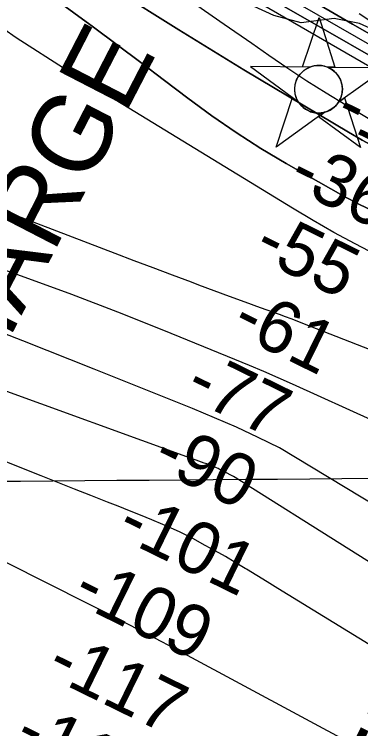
# Model space of a CAD drawing. Extents: x 3535183 to 3573198, y 534952 to 560562.
# Drawn here: x 3555233 to 3555677, y 546213 to 547129 of the extents above; entities that cross this region are included whole.
import ezdxf

# ---------------------------------------------------------------- set-up
doc = ezdxf.new("R2010")
doc.units = 0
for name, color, linetype in [('V-CHAN-NAID', 7, 'Continuous'), ('V-GRID-MAJR', 7, 'Continuous'), ('V-RIVR-EDGE', 7, 'Continuous'), ('V-RIVR-RANG', 7, 'Continuous'), ('V-TOPO-DPTH', 7, 'Continuous'), ('V-TOPO-MAJR', 7, 'Continuous'), ('V-TOPO-MINR', 7, 'Continuous'), ('V-TOPO-WATR', 7, 'Continuous')]:
    doc.layers.add(name, color=color, linetype=linetype)

msp = doc.modelspace()

# ---------------------------------------------------------------- linework, layer by layer
at = {"layer": 'V-CHAN-NAID'}
for points in [[(3555612.2634562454, 547061.4936346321), (3555602.6764562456, 547061.5616346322), (3555623.8024562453, 547125.0456346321), (3555644.0264562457, 547061.2686346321), (3555634.4394562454, 547061.3366346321), (3555632.8624562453, 547061.9146346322), (3555630.7674562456, 547062.5346346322), (3555628.7274562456, 547062.9856346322), (3555626.6914562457, 547063.2936346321), (3555625.5244562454, 547063.4076346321), (3555623.9904562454, 547063.4886346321), (3555622.2684562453, 547063.4866346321), (3555620.8984562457, 547063.4166346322), (3555618.9924562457, 547063.2156346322), (3555617.6264562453, 547062.9966346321), (3555615.8424562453, 547062.6126346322), (3555614.3124562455, 547062.1926346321), (3555613.2804562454, 547061.8616346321)], [(3555612.2634562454, 547061.4936346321), (3555535.7724562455, 547062.0356346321), (3555597.3374562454, 547016.6366346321), (3555596.2244562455, 547018.5456346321), (3555595.4144562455, 547020.1736346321), (3555594.5894562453, 547022.1416346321), (3555593.8934562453, 547024.1956346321), (3555593.5284562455, 547025.5186346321), (3555593.1674562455, 547027.1446346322), (3555592.9234562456, 547028.5896346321), (3555592.7354562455, 547030.1876346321), (3555592.6264562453, 547031.9236346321), (3555592.6144562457, 547033.5046346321), (3555592.7214562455, 547035.5786346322), (3555592.9044562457, 547037.1966346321), (3555593.2964562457, 547039.3996346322), (3555593.7774562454, 547041.3226346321), (3555594.3804562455, 547043.2096346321), (3555595.0354562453, 547044.8886346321), (3555595.7624562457, 547046.4766346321), (3555596.5764562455, 547048.0116346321), (3555597.6374562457, 547049.7486346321), (3555598.6684562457, 547051.2186346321), (3555599.6684562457, 547052.4876346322), (3555600.6704562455, 547053.6336346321), (3555601.9794562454, 547054.9706346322), (3555603.0304562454, 547055.9356346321), (3555604.7474562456, 547057.3326346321), (3555605.9594562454, 547058.2026346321), (3555607.6464562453, 547059.2726346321), (3555609.3774562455, 547060.2176346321), (3555610.8234562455, 547060.9016346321)], [(3555634.4394562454, 547061.3366346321), (3555710.9314562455, 547060.7936346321), (3555648.7284562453, 547016.2716346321), (3555649.6394562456, 547017.7606346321), (3555650.6174562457, 547019.6076346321), (3555651.3324562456, 547021.1926346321), (3555652.0714562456, 547023.1476346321), (3555652.6164562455, 547024.9326346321), (3555653.0144562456, 547026.5716346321), (3555653.3754562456, 547028.5816346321), (3555653.5614562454, 547030.1546346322), (3555653.6854562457, 547032.3606346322), (3555653.6554562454, 547034.4226346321), (3555653.4674562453, 547036.6426346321), (3555653.2014562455, 547038.4006346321), (3555652.7104562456, 547040.6326346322), (3555652.0704562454, 547042.7726346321), (3555651.3204562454, 547044.7546346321), (3555650.6724562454, 547046.1976346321), (3555649.6654562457, 547048.1136346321), (3555648.6034562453, 547049.8356346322), (3555647.3894562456, 547051.5376346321), (3555646.1284562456, 547053.0766346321), (3555644.8564562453, 547054.4426346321), (3555643.2244562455, 547055.9746346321), (3555641.4814562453, 547057.3866346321), (3555639.7984562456, 547058.5636346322), (3555637.9114562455, 547059.6956346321), (3555636.4394562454, 547060.4566346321)], [(3555630.6974562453, 547003.3656346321), (3555568.4944562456, 546958.8436346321), (3555589.6204562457, 547022.3266346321), (3555597.3374562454, 547016.6366346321), (3555597.9724562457, 547015.6726346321), (3555599.3554562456, 547013.8136346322), (3555600.5684562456, 547012.3976346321), (3555602.0344562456, 547010.8946346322), (3555603.4234562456, 547009.6436346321), (3555604.8774562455, 547008.4876346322), (3555606.2804562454, 547007.5006346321), (3555607.9584562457, 547006.4646346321), (3555609.6724562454, 547005.5536346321), (3555611.4634562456, 547004.7426346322), (3555612.9094562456, 547004.1866346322), (3555614.5374562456, 547003.6576346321), (3555616.7634562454, 547003.0936346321), (3555618.2954562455, 547002.8066346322), (3555620.3204562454, 547002.5496346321), (3555621.8574562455, 547002.4456346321), (3555623.7184562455, 547002.4236346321), (3555625.4074562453, 547002.5016346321), (3555627.1174562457, 547002.6776346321), (3555629.0194562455, 547002.9886346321)], [(3555648.7284562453, 547016.2716346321), (3555656.5244562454, 547021.8526346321), (3555676.7484562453, 546958.0756346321), (3555622.9004562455, 546997.7856346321), (3555630.6974562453, 547003.3656346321), (3555632.3634562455, 547003.8416346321), (3555633.9754562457, 547004.4016346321), (3555636.1334562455, 547005.3156346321), (3555637.8684562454, 547006.1996346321), (3555639.7344562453, 547007.3136346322), (3555641.4734562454, 547008.5256346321), (3555643.0254562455, 547009.7706346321), (3555644.3124562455, 547010.9386346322), (3555645.6964562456, 547012.3586346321), (3555646.9004562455, 547013.7606346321), (3555648.0194562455, 547015.2326346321)]]:
    msp.add_lwpolyline(points, close=True, dxfattribs=at)
msp.add_circle((3555623.148885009, 547032.9593817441), 30.540600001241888, dxfattribs=at)
at = {"layer": 'V-GRID-MAJR'}
msp.add_spline([(3539332.196, 546413.546), (3544607.59, 546451.528), (3549882.9790000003, 546490.277), (3555158.363, 546529.794), (3560433.741, 546570.077), (3565709.113, 546611.128), (3570984.478, 546652.946), (3570984.4790000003, 546652.946)], degree=3, dxfattribs=at)
at = {"layer": 'V-RIVR-EDGE'}
msp.add_lwpolyline([(3555698.1190947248, 547106.8360120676), (3555675.474088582, 547117.3083667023), (3555643.01490378, 547123.5158995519), (3555600.723359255, 547118.1059308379), (3555565.820856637, 547127.3831406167), (3555479.5253500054, 547167.4237835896)], dxfattribs=at)
at = {"layer": 'V-TOPO-DPTH'}
for points in [[(3555253.945840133, 547171.7961059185), (3555334.1238808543, 547112.5036388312), (3555364.581451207, 547089.8709607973), (3555394.9688235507, 547067.1448706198), (3555425.250898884, 547044.2786622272), (3555455.46277621, 547021.3190416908), (3555486.0446996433, 546998.9274944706), (3555517.1881079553, 546977.3836075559), (3555549.1737435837, 546957.1112111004), (3555581.720864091, 546937.6864749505), (3555651.4847569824, 546897.9341663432), (3555657.4757641, 546894.6108384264), (3555663.5150917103, 546891.3803906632), (3555669.626900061, 546888.2892631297), (3555675.787028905, 546885.2910157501), (3556073.2847567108, 546697.428618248), (3556160.0126125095, 546657.5561664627), (3556247.2719962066, 546618.9192591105), (3556335.3286717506, 546582.1356684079), (3556423.916875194, 546546.5876221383)], [(3555253.945840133, 547171.7961059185), (3555334.1238808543, 547112.5036388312), (3555364.581451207, 547089.8709607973), (3555394.9688235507, 547067.1448706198), (3555425.250898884, 547044.2786622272), (3555455.46277621, 547021.3190416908), (3555486.0446996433, 546998.9274944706), (3555517.1881079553, 546977.3836075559), (3555549.1737435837, 546957.1112111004), (3555581.720864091, 546937.6864749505), (3555651.4847569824, 546897.9341663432), (3555657.4757641, 546894.6108384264), (3555663.5150917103, 546891.3803906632), (3555669.626900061, 546888.2892631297), (3555675.787028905, 546885.2910157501), (3556073.2847567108, 546697.428618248), (3556160.0126125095, 546657.5561664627), (3556247.2719962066, 546618.9192591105), (3556335.3286717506, 546582.1356684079), (3556423.916875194, 546546.5876221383)], [(3555534.844087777, 547164.6322112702), (3555705.108405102, 547066.7239162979), (3555722.7751833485, 547057.0106603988), (3555740.669490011, 547047.7589466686), (3555758.9050892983, 547039.1995461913), (3555777.3682170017, 547031.1016878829), (3556077.7770745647, 546906.1536561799), (3556176.79349583, 546866.0145443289), (3556276.2676427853, 546827.076603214), (3556376.4283782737, 546789.9404182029), (3556477.04683945, 546754.0054039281), (3556637.1033436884, 546698.46637146), (3556658.0885046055, 546691.3636968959), (3556679.142160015, 546684.4759273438), (3556700.2985571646, 546677.9105153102), (3556721.523448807, 546671.5600082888), (3556887.8094417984, 546623.1876601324), (3556950.458035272, 546606.1390146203), (3557013.4423196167, 546590.5559893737), (3557076.930140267, 546577.1713945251), (3557468.3673731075, 546512.2147430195)], [(3557468.3673731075, 546512.2147430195), (3557076.930140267, 546577.1713945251), (3557013.4423196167, 546590.5559893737), (3556950.458035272, 546606.1390146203), (3556887.8094417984, 546623.1876601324), (3556721.523448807, 546671.5600082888), (3556700.2985571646, 546677.9105153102), (3556679.142160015, 546684.4759273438), (3556658.0885046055, 546691.3636968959), (3556637.1033436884, 546698.46637146), (3556477.04683945, 546754.0054039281), (3556376.4283782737, 546789.9404182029), (3556276.2676427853, 546827.076603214), (3556176.79349583, 546866.0145443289), (3556077.7770745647, 546906.1536561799), (3555777.3682170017, 547031.1016878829), (3555758.9050892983, 547039.1995461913), (3555740.669490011, 547047.7589466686), (3555722.7751833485, 547057.0106603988), (3555705.108405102, 547066.7239162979), (3555534.844087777, 547164.6322112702)], [(3555360.584281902, 547161.7480637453), (3555443.6089235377, 547109.3362179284), (3555527.3742537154, 547058.0710182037), (3555661.696271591, 546977.7780750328), (3555679.012917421, 546967.8183358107), (3555696.537350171, 546958.2550749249), (3555714.373463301, 546949.2865315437), (3555732.4173633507, 546940.7144664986), (3556564.1492987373, 546562.60276543), (3556574.0733083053, 546558.1632687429), (3556584.031890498, 546553.804068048), (3556594.0423316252, 546549.5653113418), (3556604.0873453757, 546545.4068506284), (3556623.3794377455, 546537.556231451), (3556623.8065875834, 546537.3897226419), (3556624.236723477, 546537.2317299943), (3556625.108939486, 546536.9498093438), (3556629.178335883, 546535.7442682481), (3556632.6379815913, 546534.9251573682), (3556636.16227149, 546534.407982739), (3556638.5204921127, 546534.118592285), (3557464.3087853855, 546383.1413017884)], [(3557464.3087853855, 546383.1413017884), (3556638.5204921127, 546534.118592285), (3556636.16227149, 546534.407982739), (3556632.6379815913, 546534.9251573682), (3556629.178335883, 546535.7442682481), (3556625.108939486, 546536.9498093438), (3556624.236723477, 546537.2317299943), (3556623.8065875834, 546537.3897226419), (3556623.3794377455, 546537.556231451), (3556604.0873453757, 546545.4068506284), (3556594.0423316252, 546549.5653113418), (3556584.031890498, 546553.804068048), (3556574.0733083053, 546558.1632687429), (3556564.1492987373, 546562.60276543), (3555732.4173633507, 546940.7144664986), (3555714.373463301, 546949.2865315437), (3555696.537350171, 546958.2550749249), (3555679.012917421, 546967.8183358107), (3555661.696271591, 546977.7780750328), (3555527.3742537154, 547058.0710182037), (3555443.6089235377, 547109.3362179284), (3555360.584281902, 547161.7480637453)], [(3556407.7550469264, 546734.6899114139), (3556338.7845568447, 546757.4615882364), (3556269.7329633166, 546779.9822734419), (3556200.5597146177, 546802.1264712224), (3556131.305362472, 546824.0196773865), (3556029.098658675, 546856.0240842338), (3555974.534618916, 546874.0901793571), (3555920.406825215, 546893.3234489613), (3555866.9334006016, 546914.3074802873), (3555813.8962220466, 546936.4586860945), (3555719.3132532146, 546977.7821437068), (3555713.9466492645, 546980.2485612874), (3555708.6479582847, 546982.8470920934), (3555703.45113676, 546985.6437927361), (3555698.322228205, 546988.5726066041), (3555658.0674161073, 547012.5791731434), (3555633.0313721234, 547027.872782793), (3555608.220649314, 547043.5154943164), (3555583.7479082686, 547059.6818586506), (3555559.500488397, 547076.1973248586), (3555537.2815530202, 547091.6793315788), (3555502.048751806, 547116.1323425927), (3555466.755844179, 547140.4979447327)], [(3556407.7550469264, 546734.6899114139), (3556338.7845568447, 546757.4615882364), (3556269.7329633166, 546779.9822734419), (3556200.5597146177, 546802.1264712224), (3556131.305362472, 546824.0196773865), (3556029.098658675, 546856.0240842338), (3555974.534618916, 546874.0901793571), (3555920.406825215, 546893.3234489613), (3555866.9334006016, 546914.3074802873), (3555813.8962220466, 546936.4586860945), (3555719.3132532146, 546977.7821437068), (3555713.9466492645, 546980.2485612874), (3555708.6479582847, 546982.8470920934), (3555703.45113676, 546985.6437927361), (3555698.322228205, 546988.5726066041), (3555658.0674161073, 547012.5791731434), (3555633.0313721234, 547027.872782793), (3555608.220649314, 547043.5154943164), (3555583.7479082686, 547059.6818586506), (3555559.500488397, 547076.1973248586), (3555537.2815530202, 547091.6793315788), (3555502.048751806, 547116.1323425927), (3555466.755844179, 547140.4979447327)], [(3555624.8256617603, 547140.9523483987), (3555666.7434125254, 547116.628742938), (3555737.210099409, 547076.4472725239), (3555744.1468782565, 547072.6556473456), (3555751.167517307, 547069.0340300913), (3555758.31394666, 547065.6674247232), (3555765.544236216, 547062.4708272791), (3555862.2049437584, 547021.80054705), (3555917.977185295, 546998.7729702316), (3555973.947363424, 546976.2468807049), (3556030.2144464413, 546954.4730221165), (3556086.679466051, 546933.2006508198), (3556674.4173878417, 546716.2661265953), (3556681.739366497, 546713.6328293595), (3556689.0890597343, 546711.0815774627), (3556696.4803248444, 546708.6533935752), (3556703.8993045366, 546706.3072550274), (3556777.0780512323, 546683.8359437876), (3556799.1286209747, 546677.598819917), (3556821.329945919, 546672.0241965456), (3556843.7574036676, 546667.4433239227), (3557619.3271630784, 546523.4595379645)], [(3555624.8256617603, 547140.9523483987), (3555666.7434125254, 547116.628742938), (3555737.210099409, 547076.4472725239), (3555744.1468782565, 547072.6556473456), (3555751.167517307, 547069.0340300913), (3555758.31394666, 547065.6674247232), (3555765.544236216, 547062.4708272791), (3555862.2049437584, 547021.80054705), (3555917.977185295, 546998.7729702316), (3555973.947363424, 546976.2468807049), (3556030.2144464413, 546954.4730221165), (3556086.679466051, 546933.2006508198), (3556674.4173878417, 546716.2661265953), (3556681.739366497, 546713.6328293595), (3556689.0890597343, 546711.0815774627), (3556696.4803248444, 546708.6533935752), (3556703.8993045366, 546706.3072550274), (3556777.0780512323, 546683.8359437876), (3556799.1286209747, 546677.598819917), (3556821.329945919, 546672.0241965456), (3556843.7574036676, 546667.4433239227), (3557619.3271630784, 546523.4595379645)]]:
    msp.add_lwpolyline(points, dxfattribs=at)
at = {"layer": 'V-TOPO-MAJR'}
for points in [[(3557252.7249917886, 546229.314471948), (3557091.007875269, 546264.48796697), (3557004.382442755, 546284.9721296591), (3556918.33609258, 546307.5145858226), (3556833.158365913, 546333.1444821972), (3556748.5597215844, 546360.8326720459), (3556605.5147099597, 546410.5236657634), (3556592.926944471, 546415.0504963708), (3556580.409438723, 546419.7581499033), (3556567.9973225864, 546424.7370378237), (3556555.655466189, 546429.8967486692), (3556156.140010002, 546602.051271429), (3556069.2451990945, 546640.4233689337), (3555982.831145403, 546679.8252520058), (3555897.138227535, 546720.7718134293), (3555811.926066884, 546762.7481604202), (3555697.189351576, 546820.5540935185), (3555669.888872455, 546834.7286720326), (3555642.83137439, 546849.340358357), (3555616.1383479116, 546864.6077063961), (3555589.68830249, 546880.3121622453), (3555300.388748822, 547056.8898262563), (3555235.053720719, 547099.1193599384), (3555171.299877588, 547143.4998711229)], [(3555765.4449982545, 546273.0827712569), (3555584.1312320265, 546384.4987834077), (3555570.7358687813, 546392.7215886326), (3555557.3354334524, 546400.9361111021), (3555543.927389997, 546409.1382094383), (3555530.5142744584, 546417.332025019), (3555528.9703164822, 546418.2742171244), (3555516.2724272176, 546425.8991243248), (3555503.5039730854, 546433.401955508), (3555490.6296716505, 546440.7216726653), (3555477.684805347, 546447.9193138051), (3555458.6080464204, 546458.3487767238), (3555455.125079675, 546460.1919993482), (3555451.6107913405, 546461.9712154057), (3555448.049520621, 546463.6544216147), (3555444.456928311, 546465.2736212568), (3555423.2980120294, 546474.4666270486), (3555409.068808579, 546480.5526498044), (3555394.794789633, 546486.529914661), (3555380.453547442, 546492.3440426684), (3555366.067489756, 546498.049412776), (3555352.335828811, 546503.4048578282), (3555331.0609962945, 546511.7333955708), (3555309.800400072, 546520.0979835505), (3555288.561158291, 546528.5166468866), (3555267.3361528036, 546536.9713604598), (3554955.357692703, 546661.7042206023)]]:
    msp.add_lwpolyline(points, dxfattribs=at)
at = {"layer": 'V-TOPO-MINR'}
for points in [[(3557109.4102542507, 546549.4881957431), (3557021.9281969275, 546570.9053203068), (3556934.8432225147, 546594.0550450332), (3556732.1605970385, 546651.1601755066), (3556702.6284650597, 546659.7126094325), (3556673.183915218, 546668.549360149), (3556643.870738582, 546677.8125860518), (3556614.6451440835, 546687.3601287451), (3556543.69687149, 546711.1091283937), (3556479.3108177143, 546733.4080221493), (3556415.2550449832, 546756.5907120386), (3556351.69469382, 546781.0990961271), (3556288.4646237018, 546806.491276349), (3555783.3078364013, 547015.4745607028), (3555759.2180666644, 547026.0016398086), (3555735.433522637, 547037.1479543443), (3555712.1068171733, 547049.223122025), (3555689.0853374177, 547061.9175251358), (3555371.802173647, 547245.1245494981)], [(3556423.916875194, 546546.5876221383), (3556335.3286717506, 546582.1356684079), (3556247.2719962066, 546618.9192591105), (3556160.0126125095, 546657.5561664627), (3556073.2847567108, 546697.428618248), (3555675.787028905, 546885.2910157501), (3555669.626900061, 546888.2892631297), (3555663.5150917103, 546891.3803906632), (3555657.4757641, 546894.6108384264), (3555651.4847569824, 546897.9341663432), (3555581.720864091, 546937.6864749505), (3555549.1737435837, 546957.1112111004), (3555517.1881079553, 546977.3836075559), (3555486.0446996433, 546998.9274944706), (3555455.46277621, 547021.3190416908), (3555425.250898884, 547044.2786622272), (3555394.9688235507, 547067.1448706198), (3555364.581451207, 547089.8709607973), (3555334.1238808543, 547112.5036388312), (3555253.945840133, 547171.7961059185)], [(3557468.3673731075, 546512.2147430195), (3557076.930140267, 546577.1713945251), (3557013.4423196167, 546590.5559893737), (3556950.458035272, 546606.1390146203), (3556887.8094417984, 546623.1876601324), (3556721.523448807, 546671.5600082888), (3556700.2985571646, 546677.9105153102), (3556679.142160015, 546684.4759273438), (3556658.0885046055, 546691.3636968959), (3556637.1033436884, 546698.46637146), (3556477.04683945, 546754.0054039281), (3556376.4283782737, 546789.9404182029), (3556276.2676427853, 546827.076603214), (3556176.79349583, 546866.0145443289), (3556077.7770745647, 546906.1536561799), (3555777.3682170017, 547031.1016878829), (3555758.9050892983, 547039.1995461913), (3555740.669490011, 547047.7589466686), (3555722.7751833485, 547057.0106603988), (3555705.108405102, 547066.7239162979), (3555534.844087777, 547164.6322112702)], [(3557464.3087853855, 546383.1413017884), (3556638.5204921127, 546534.118592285), (3556636.16227149, 546534.407982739), (3556632.6379815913, 546534.9251573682), (3556629.178335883, 546535.7442682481), (3556625.108939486, 546536.9498093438), (3556624.236723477, 546537.2317299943), (3556623.8065875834, 546537.3897226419), (3556623.3794377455, 546537.556231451), (3556604.0873453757, 546545.4068506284), (3556594.0423316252, 546549.5653113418), (3556584.031890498, 546553.804068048), (3556574.0733083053, 546558.1632687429), (3556564.1492987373, 546562.60276543), (3555732.4173633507, 546940.7144664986), (3555714.373463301, 546949.2865315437), (3555696.537350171, 546958.2550749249), (3555679.012917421, 546967.8183358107), (3555661.696271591, 546977.7780750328), (3555527.3742537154, 547058.0710182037), (3555443.6089235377, 547109.3362179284), (3555360.584281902, 547161.7480637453)], [(3556407.7550469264, 546734.6899114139), (3556338.7845568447, 546757.4615882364), (3556269.7329633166, 546779.9822734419), (3556200.5597146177, 546802.1264712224), (3556131.305362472, 546824.0196773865), (3556029.098658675, 546856.0240842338), (3555974.534618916, 546874.0901793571), (3555920.406825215, 546893.3234489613), (3555866.9334006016, 546914.3074802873), (3555813.8962220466, 546936.4586860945), (3555719.3132532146, 546977.7821437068), (3555713.9466492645, 546980.2485612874), (3555708.6479582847, 546982.8470920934), (3555703.45113676, 546985.6437927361), (3555698.322228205, 546988.5726066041), (3555658.0674161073, 547012.5791731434), (3555633.0313721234, 547027.872782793), (3555608.220649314, 547043.5154943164), (3555583.7479082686, 547059.6818586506), (3555559.500488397, 547076.1973248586), (3555537.2815530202, 547091.6793315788), (3555502.048751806, 547116.1323425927), (3555466.755844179, 547140.4979447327)], [(3557595.930885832, 546509.6775921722), (3557043.39982204, 546608.6468680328), (3557001.168227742, 546615.1410838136), (3556959.160665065, 546622.7120780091), (3556917.404649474, 546631.3839961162), (3556876.0259545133, 546641.7073000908), (3556834.898806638, 546653.1315279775), (3556712.158706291, 546689.8684135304), (3556698.2627481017, 546694.1490102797), (3556684.4152080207, 546698.5769510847), (3556670.6402951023, 546703.2259079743), (3556656.913800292, 546708.0222089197), (3556323.964887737, 546827.3589125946), (3556226.5503002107, 546863.1344052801), (3556129.526034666, 546899.9157766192), (3556033.0872520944, 546938.2059659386), (3555937.038791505, 546977.5020339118), (3555771.448140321, 547046.7622975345), (3555758.603521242, 547052.4175406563), (3555745.912556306, 547058.3844168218), (3555733.452072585, 547064.8187425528), (3555721.145243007, 547071.5647013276), (3555599.3404966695, 547141.3074934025)], [(3556689.8914100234, 546723.3886262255), (3555834.3593593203, 547047.7593761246), (3555821.26092396, 547052.8113499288), (3555808.202288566, 547057.962554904), (3555795.2033531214, 547063.2626066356), (3555782.244217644, 547068.6618895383), (3555759.6620608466, 547078.2222544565), (3555758.0378154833, 547078.9440078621), (3555754.854249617, 547080.5187680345), (3555753.294929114, 547081.371774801), (3555737.4540825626, 547090.4046883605), (3555728.043107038, 547095.8917065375), (3555718.705156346, 547101.4977528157), (3555709.4767429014, 547107.2823412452), (3555700.3213542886, 547113.185957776), (3555675.2296227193, 547129.7095156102)], [(3556407.4517883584, 546418.6099878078), (3555603.074592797, 546732.6698409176), (3555595.5671214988, 546735.5671681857), (3555588.044860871, 546738.4251044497), (3555580.5004162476, 546741.223954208), (3555572.941182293, 546743.9834129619), (3555548.5293150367, 546752.7864973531), (3555528.7654120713, 546759.9516201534), (3555509.0179862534, 546767.1616341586), (3555489.295276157, 546774.438984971), (3555469.589043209, 546781.761226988), (3555459.989502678, 546785.3467768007), (3555435.5062018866, 546794.5228453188), (3555411.0366932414, 546803.735423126), (3555386.587872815, 546813.0027648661), (3555362.152844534, 546822.3066158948), (3555131.5724503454, 546910.3978047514)], [(3557259.229376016, 545923.1836852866), (3556528.960016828, 546230.6806443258), (3556519.5016806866, 546234.7048055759), (3556510.0637194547, 546238.7757244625), (3556500.6563205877, 546242.9167798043), (3556491.26929663, 546247.1045927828), (3556344.0577108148, 546313.4378080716), (3556261.0894859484, 546350.8479147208), (3556178.133672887, 546388.285505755), (3556095.1964775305, 546425.7643233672), (3556012.271693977, 546463.2706253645), (3555589.637717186, 546654.5515594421), (3555571.3000534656, 546662.7238315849), (3555552.9014006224, 546670.7541386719), (3555534.411264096, 546678.5714981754), (3555515.860138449, 546686.2468926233), (3555424.643399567, 546723.3718943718), (3555365.590608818, 546746.8645958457), (3555306.3020959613, 546769.7314551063), (3555246.659999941, 546791.6595510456), (3555186.7821818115, 546812.961804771)], [(3557257.3654942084, 545457.5629120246), (3556778.8897984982, 545641.164282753), (3556707.770063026, 545669.3870174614), (3556637.1067922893, 545698.6765333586), (3556567.128218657, 545729.5662210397), (3556497.6061097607, 545761.5226899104), (3556412.497427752, 545801.8229942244), (3556385.950256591, 545814.58667768), (3556359.506835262, 545827.5587220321), (3556333.2190386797, 545840.8433077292), (3556307.0349919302, 545854.3362543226), (3556128.5945008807, 545947.6313818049), (3556013.3754237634, 546008.1306850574), (3555898.2995124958, 546068.8999424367), (3555783.438350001, 546130.0741310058), (3555668.7203533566, 546191.5182737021), (3555454.7494306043, 546306.6086815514), (3555422.827088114, 546323.6129776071), (3555390.8147079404, 546340.4443326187), (3555358.6672712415, 546357.0162760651), (3555326.4297968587, 546373.4152784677), (3554502.501274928, 546788.3577332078)], [(3557347.7112236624, 545742.6659082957), (3557023.50491815, 545844.7707329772), (3556925.5001970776, 545876.7733888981), (3556827.977836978, 545910.138929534), (3556731.1790183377, 545945.5487972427), (3556634.8625606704, 545982.3215496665), (3556455.3753488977, 546053.0207368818), (3556449.201183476, 546055.5489509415), (3556443.0756632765, 546058.1861084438), (3556437.0231109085, 546060.986681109), (3556431.019203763, 546063.8961972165), (3556355.142934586, 546101.9319693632), (3556337.8942775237, 546111.1021309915), (3556320.9682234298, 546120.8050650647), (3556304.526073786, 546131.3071578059), (3555573.1030965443, 546572.93100878), (3555545.487077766, 546586.3911927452), (3555517.6575865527, 546599.3783880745), (3555489.5078866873, 546611.6561004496), (3555461.144714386, 546623.4608241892), (3555335.347181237, 546673.9564635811), (3555243.7577146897, 546710.2174077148), (3555151.9453810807, 546745.8966997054)], [(3555739.3345127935, 546394.2560084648), (3555538.2949328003, 546520.8950806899), (3555534.2599549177, 546523.4481861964), (3555530.231897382, 546526.0121156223), (3555526.2142203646, 546528.5922809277), (3555522.203463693, 546531.1832701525), (3555518.158870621, 546533.7143589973), (3555514.06237121, 546536.1549819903), (3555509.8880122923, 546538.4599062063), (3555505.6617470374, 546540.6743645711), (3555495.478985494, 546545.7986757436), (3555494.441839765, 546546.3041959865), (3555492.339433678, 546547.2529344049), (3555491.27417332, 546547.6961525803), (3555486.5028879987, 546549.6105911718), (3555483.090179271, 546550.9541237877), (3555479.6662358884, 546552.2677932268), (3555476.2254405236, 546553.5366679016), (3555472.7734105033, 546554.7756793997), (3555469.314770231, 546555.997378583), (3555465.858555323, 546557.2258694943), (3555462.4059784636, 546558.4645479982), (3555458.95582697, 546559.7100182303), (3555204.022208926, 546652.1636446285)]]:
    msp.add_lwpolyline(points, dxfattribs=at)
at = {"layer": 'V-TOPO-WATR'}
msp.add_lwpolyline([(3557619.3271630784, 546523.4595379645), (3556843.7574036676, 546667.4433239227), (3556821.329945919, 546672.0241965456), (3556799.1286209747, 546677.598819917), (3556777.0780512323, 546683.8359437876), (3556703.8993045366, 546706.3072550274), (3556696.4803248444, 546708.6533935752), (3556689.0890597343, 546711.0815774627), (3556681.739366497, 546713.6328293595), (3556674.4173878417, 546716.2661265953), (3556086.679466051, 546933.2006508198), (3556030.2144464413, 546954.4730221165), (3555973.947363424, 546976.2468807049), (3555917.977185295, 546998.7729702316), (3555862.2049437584, 547021.80054705), (3555765.544236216, 547062.4708272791), (3555758.31394666, 547065.6674247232), (3555751.167517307, 547069.0340300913), (3555744.1468782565, 547072.6556473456), (3555737.210099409, 547076.4472725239), (3555666.7434125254, 547116.628742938), (3555624.8256617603, 547140.9523483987)], dxfattribs=at)

# ---------------------------------------------------------------- texts
at = {"layer": 'V-CHAN-NAID'}
for s, height, rotation, p in [('ENTERGY DISCHARGE ', 100.00000199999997, 62.68981451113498, (3554737.2144176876, 545765.1440296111)), ('ENTERGY MONTZ ', 100.000002, 63.9693885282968, (3555614.3303642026, 545857.7793762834))]:
    msp.add_text(s, height=height, rotation=rotation, dxfattribs=at).set_placement(p)
at = {"layer": 'V-RIVR-RANG'}
for s, p in [('-16', (3555640.937465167, 546991.4967562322)), ('-36', (3555581.0553721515, 546909.4861224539)), ('-55', (3555536.803372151, 546819.8101224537)), ('-61', (3555508.41929991, 546722.3526143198)), ('-77', (3555448.7730416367, 546640.2258386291)), ('-90', (3555406.6535543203, 546549.5045614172)), ('-101', (3555360.980545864, 546460.5254128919)), ('-109', (3555304.413139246, 546376.8887923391)), ('-117', (3555270.818702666, 546281.9864062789)), ('-119', (3555229.171884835, 546191.0328452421))]:
    msp.add_text(s, height=67.00000000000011, rotation=333.87702777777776, dxfattribs=at).set_placement(p)

doc.saveas('drawing.dxf')
